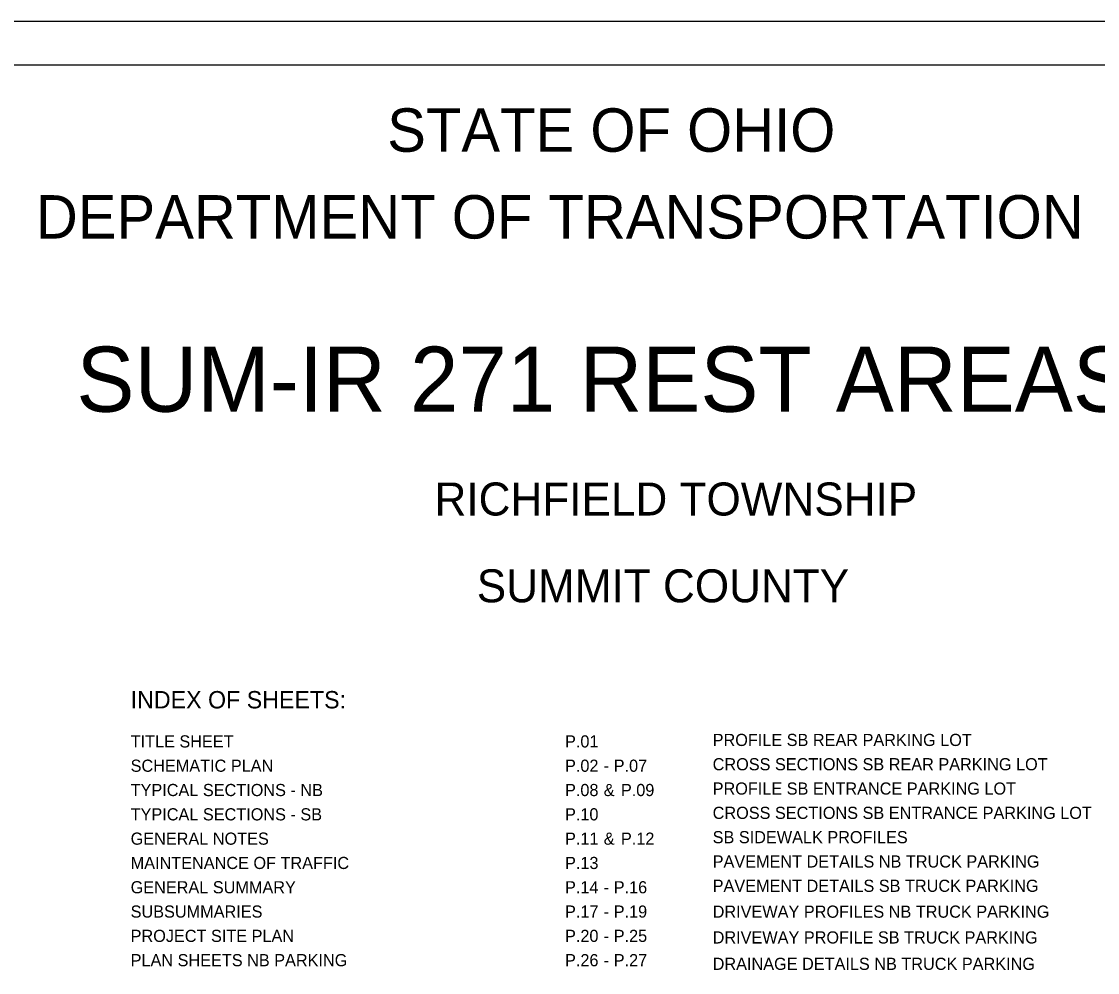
# Model space of a CAD drawing. Extents: x 0 to 34, y 0 to 22.
# Drawn here: x 9.58 to 21.98, y 11.05 to 22 of the extents above; entities that cross this region are included whole.
import ezdxf

# ---------------------------------------------------------------- set-up
doc = ezdxf.new("R2010")
doc.units = 0
for name, color, linetype in [('SH_Border', 7, 'Continuous'), ('SH_Cut_Line', 7, 'Continuous'), ('SH_Text', 7, 'Continuous')]:
    doc.layers.add(name, color=color, linetype=linetype)

msp = doc.modelspace()

# ---------------------------------------------------------------- linework, layer by layer
at = {"layer": 'SH_Border'}
msp.add_lwpolyline([(1.5, 21.5), (33.5, 21.5), (33.5, 0.5), (1.5, 0.5)], close=True, dxfattribs=at)
at = {"layer": 'SH_Cut_Line'}
msp.add_lwpolyline([(0, 0), (34, 0), (34, 22), (0, 22)], close=True, dxfattribs=at)

# ---------------------------------------------------------------- texts
at = {"layer": 'SH_Text'}
for s, height, p in [('STATE OF OHIO', 0.5, (13.795, 20.5)), ('DEPARTMENT OF TRANSPORTATION', 0.5, (9.747, 19.5)), ('SUM-IR 271 REST AREAS TP', 0.75, (10.214, 17.505)), ('RICHFIELD TOWNSHIP', 0.38, (14.34, 16.31)), ('SUMMIT COUNTY', 0.38, (14.827, 15.31)), ('INDEX OF SHEETS:', 0.2, (10.839, 14.088)), ('TITLE SHEET', 0.14, (10.839, 13.638)), ('P.01', 0.14, (15.844, 13.638)), ('PROFILE SB REAR PARKING LOT', 0.14, (17.545, 13.655)), ('CROSS SECTIONS SB REAR PARKING LOT', 0.14, (17.545, 13.375)), ('SCHEMATIC PLAN', 0.14, (10.839, 13.358)), ('P.02', 0.14, (15.844, 13.358)), (' - ', 0.14, (16.238, 13.358)), ('P.07', 0.14, (16.405, 13.358)), ('TYPICAL SECTIONS - NB', 0.14, (10.839, 13.078)), ('P.08', 0.14, (15.844, 13.078)), (' & ', 0.14, (16.238, 13.078)), ('P.09', 0.14, (16.488, 13.078)), ('PROFILE SB ENTRANCE PARKING LOT', 0.14, (17.545, 13.095)), ('TYPICAL SECTIONS - SB', 0.14, (10.839, 12.798)), ('P.10', 0.14, (15.844, 12.798)), ('CROSS SECTIONS SB ENTRANCE PARKING LOT', 0.14, (17.545, 12.815)), ('GENERAL NOTES', 0.14, (10.839, 12.518)), ('P.11', 0.14, (15.844, 12.518)), (' & ', 0.14, (16.238, 12.518)), ('P.12', 0.14, (16.488, 12.518)), ('SB SIDEWALK PROFILES', 0.14, (17.545, 12.535)), ('MAINTENANCE OF TRAFFIC', 0.14, (10.839, 12.238)), ('P.13', 0.14, (15.844, 12.238)), ('PAVEMENT DETAILS NB TRUCK PARKING', 0.14, (17.545, 12.255)), ('GENERAL SUMMARY', 0.14, (10.839, 11.958)), ('P.14', 0.14, (15.844, 11.958)), ('P.16', 0.14, (16.405, 11.958)), ('PAVEMENT DETAILS SB TRUCK PARKING', 0.14, (17.545, 11.975)), (' - ', 0.14, (16.238, 11.958)), ('SUBSUMMARIES', 0.14, (10.839, 11.678)), ('P.17', 0.14, (15.844, 11.678)), ('P.19', 0.14, (16.405, 11.678)), ('DRIVEWAY PROFILES NB TRUCK PARKING', 0.14, (17.545, 11.677)), (' - ', 0.14, (16.238, 11.678)), ('PROJECT SITE PLAN', 0.14, (10.839, 11.398)), ('P.20', 0.14, (15.844, 11.398)), ('P.25', 0.14, (16.405, 11.398)), (' - ', 0.14, (16.238, 11.398)), ('DRIVEWAY PROFILE SB TRUCK PARKING', 0.14, (17.545, 11.38)), ('PLAN SHEETS NB PARKING', 0.14, (10.839, 11.118)), ('P.26', 0.14, (15.844, 11.118)), (' - ', 0.14, (16.238, 11.118)), ('P.27', 0.14, (16.405, 11.118)), ('DRAINAGE DETAILS NB TRUCK PARKING', 0.14, (17.545, 11.076))]:
    msp.add_text(s, height=height, dxfattribs=at).set_placement(p)

doc.saveas('drawing.dxf')
